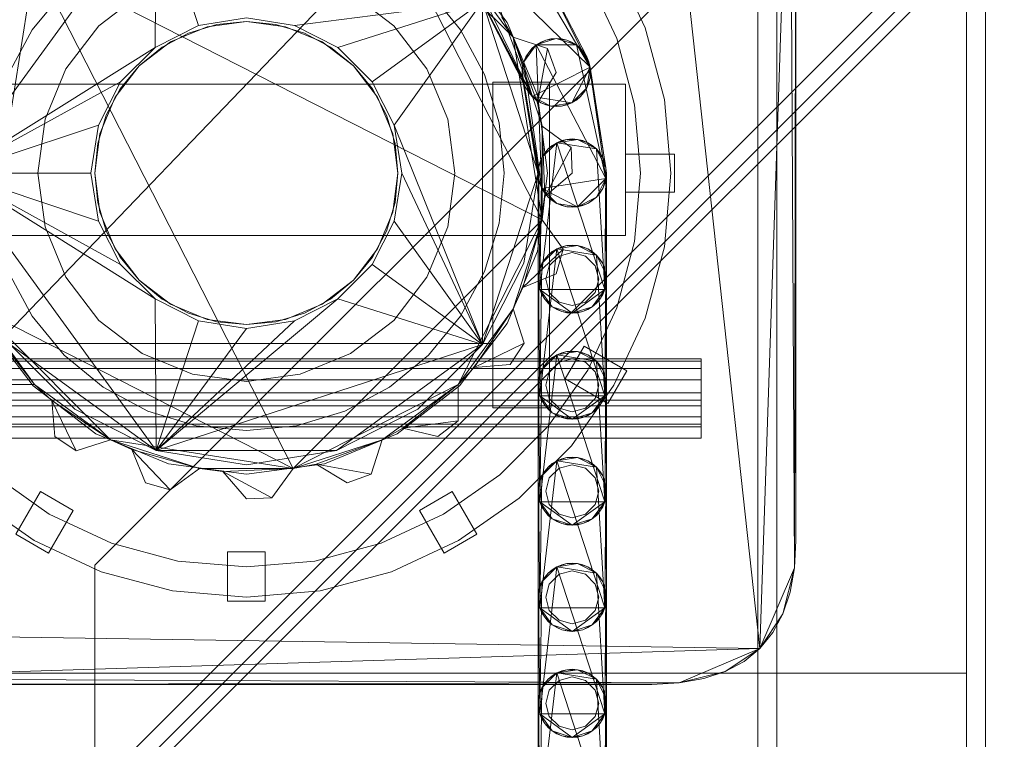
# Model space of a CAD drawing. Header units: millimetres. Extents: x -4395 to 65662, y -65530 to 6847.
# Tile 1010 of 1034: x 59951 to 60211, y 1497 to 1687. Entities that reach past the tile are written whole.
import ezdxf

# ---------------------------------------------------------------- set-up
doc = ezdxf.new("R2010")
doc.units = ezdxf.units.MM
doc.layers.add('lateral_secador', color=7, linetype='Continuous', lineweight=0)

msp = doc.modelspace()

# ---------------------------------------------------------------- linework, layer by layer
at = {"layer": 'lateral_secador'}
for p, q in [((60146.134, 2556.5), (60146.134, 20)), ((60151.134, 20), (60151.134, 2556.5)), ((60201.134, 2556.5), (60201.134, 20)), ((60206.134, 20), (60206.134, 2556.5)), ((59971.134, 1543), (60211.134, 1783)), ((59872.214, 1525.18), (60118.134, 1781.5)), ((60118.134, 1781.5), (60146.634, 1521)), ((60154.614, 1757.18), (60146.634, 1521)), ((60154.614, 1757.18), (60155.753, 1542.28)), ((60156.134, 1743.5), (60155.753, 1542.28)), ((60156.134, 1549.5), (60156.134, 1743.5)), ((60211.134, 1724), (59971.134, 1484)), ((59934.134, 1646.5), (59987.339, 1719.731)), ((60211.134, 1718), (59971.134, 1478)), ((59987.034, 1679.67), (59987.339, 1719.731)), ((59998.464, 1685.493), (59987.339, 1719.731)), ((60046.999, 1716.89), (60081.523, 1682.365)), ((60046.999, 1716.89), (60089.161, 1634.142)), ((60211.134, 1714), (59971.134, 1474)), ((60083.491, 1705.609), (60101.814, 1674.483)), ((59940.745, 1610.635), (59955.273, 1702.361)), ((59955.273, 1702.361), (60089.161, 1634.142)), ((60023.491, 1568.473), (59955.273, 1702.361)), ((60066.995, 1702.361), (60081.523, 1682.365)), ((60079.983, 1686.25), (60067.349, 1702.715)), ((60086.562, 1666.712), (60073.429, 1702.34)), ((60073.429, 1702.34), (60101.814, 1674.483)), ((60087.991, 1702.34), (60100.944, 1677.161)), ((60087.991, 1702.34), (60101.814, 1674.483)), ((60116.379, 1684.806), (60108.129, 1702.5)), ((60100.944, 1677.161), (60088.728, 1701.135)), ((60086.562, 1666.712), (60071.71, 1697.05)), ((60108.862, 1682.07), (60101.201, 1698.5)), ((59963.051, 1694.583), (59954.594, 1684.279)), ((59983.634, 1694.131), (59972.243, 1685.391)), ((60050.025, 1685.391), (60038.634, 1694.131)), ((60067.674, 1684.279), (60059.217, 1694.583)), ((60084.905, 1668.99), (60072.15, 1694.268)), ((60086.562, 1666.712), (60072.15, 1694.268)), ((60023.804, 1685.493), (60073.429, 1691.76)), ((60035.233, 1679.67), (60073.429, 1691.76)), ((60044.304, 1670.599), (60073.429, 1691.76)), ((60050.128, 1659.17), (60073.429, 1691.76)), ((60072.691, 1692.964), (60084.905, 1668.99)), ((60073.429, 1691.76), (60088.134, 1646.5)), ((60084.364, 1670.294), (60073.429, 1691.76)), ((60073.429, 1691.76), (60073.429, 1601.24)), ((59998.464, 1685.493), (60011.134, 1687.5)), ((60011.134, 1686.5), (60000.781, 1685.137)), ((60011.134, 1686.5), (60003.33, 1685.731)), ((60011.134, 1687.5), (60023.804, 1685.493)), ((60018.937, 1685.731), (60011.134, 1686.5)), ((60021.487, 1685.137), (60011.134, 1686.5)), ((60081.523, 1682.365), (60078.493, 1687.777)), ((60087.925, 1667.076), (60079.983, 1686.25)), ((59954.594, 1684.279), (59948.31, 1672.522)), ((59972.243, 1685.391), (59963.502, 1674)), ((59987.034, 1679.67), (59998.464, 1685.493)), ((60000.781, 1685.137), (59991.134, 1681.141)), ((60003.33, 1685.731), (59995.827, 1683.455)), ((60026.441, 1683.455), (60018.937, 1685.731)), ((60031.134, 1681.141), (60021.487, 1685.137)), ((60023.804, 1685.493), (60035.233, 1679.67)), ((60058.765, 1674), (60050.025, 1685.391)), ((60073.958, 1672.522), (60067.674, 1684.279)), ((60121.432, 1665.949), (60116.379, 1684.806)), ((59991.134, 1681.141), (59982.85, 1674.784)), ((59995.827, 1683.455), (59988.911, 1679.759)), ((60033.357, 1679.759), (60026.441, 1683.455)), ((60039.418, 1674.784), (60031.134, 1681.141)), ((60081.523, 1682.365), (60087.95, 1664.942)), ((60090.587, 1679.411), (60081.523, 1682.365)), ((60081.523, 1682.365), (60089.161, 1658.858)), ((60081.523, 1682.365), (60089.161, 1634.142)), ((60087.634, 1680.357), (60092.925, 1682.075)), ((60087.634, 1680.357), (60090.144, 1681.635)), ((60088.839, 1681.094), (60087.634, 1680.357)), ((60090.144, 1681.635), (60088.839, 1681.094)), ((60090.144, 1681.635), (60092.925, 1682.075)), ((60091.517, 1681.965), (60090.144, 1681.635)), ((60092.925, 1682.075), (60091.517, 1681.965)), ((60092.925, 1682.075), (60095.706, 1681.635)), ((60094.333, 1681.965), (60092.925, 1682.075)), ((60092.925, 1682.075), (60098.214, 1680.357)), ((60095.706, 1681.635), (60094.333, 1681.965)), ((60095.706, 1681.635), (60098.214, 1680.357)), ((60097.011, 1681.094), (60095.706, 1681.635)), ((60098.214, 1680.357), (60097.011, 1681.094)), ((60113.554, 1664.559), (60108.862, 1682.07)), ((59987.034, 1679.67), (59934.134, 1646.5)), ((59977.964, 1670.599), (59987.034, 1679.67)), ((59988.911, 1679.759), (59982.85, 1674.784)), ((60039.418, 1674.784), (60033.357, 1679.759)), ((60035.233, 1679.67), (60044.304, 1670.599)), ((60084.364, 1675.857), (60087.634, 1680.357)), ((60085.644, 1678.365), (60087.634, 1680.357)), ((60086.562, 1679.439), (60085.644, 1678.365)), ((60087.634, 1680.357), (60086.562, 1679.439)), ((60087.634, 1680.357), (60098.214, 1680.357)), ((60089.114, 1642.414), (60087.634, 1680.357)), ((60087.634, 1680.357), (60106.023, 1645.092)), ((60090.587, 1679.411), (60087.95, 1664.942)), ((60092.925, 1673.075), (60090.587, 1679.411)), ((60098.214, 1680.357), (60100.206, 1678.365)), ((60099.288, 1679.439), (60098.214, 1680.357)), ((60098.214, 1680.357), (60101.483, 1675.857)), ((60098.214, 1680.357), (60106.023, 1645.092)), ((60100.206, 1678.365), (60099.288, 1679.439)), ((60083.925, 1673.075), (60084.364, 1675.857)), ((60084.364, 1675.857), (60084.036, 1674.483)), ((60084.364, 1675.857), (60085.644, 1678.365)), ((60084.905, 1677.161), (60084.364, 1675.857)), ((60089.114, 1642.414), (60084.364, 1675.857)), ((60085.644, 1678.365), (60084.905, 1677.161)), ((60100.206, 1678.365), (60101.483, 1675.857)), ((60100.944, 1677.161), (60100.206, 1678.365)), ((60101.483, 1675.857), (60100.944, 1677.161)), ((60100.944, 1677.161), (60101.814, 1674.483)), ((60101.483, 1675.857), (60106.023, 1647.908)), ((60101.814, 1674.483), (60101.483, 1675.857)), ((60101.483, 1675.857), (60106.023, 1645.092)), ((59963.502, 1674), (59958.008, 1660.735)), ((59982.85, 1674.784), (59976.493, 1666.5)), ((59982.85, 1674.784), (59977.875, 1668.723)), ((60044.393, 1668.723), (60039.418, 1674.784)), ((60045.775, 1666.5), (60039.418, 1674.784)), ((60064.26, 1660.735), (60058.765, 1674)), ((60084.036, 1674.483), (60083.925, 1673.075)), ((60101.814, 1674.483), (60086.562, 1666.712)), ((60101.814, 1674.483), (60097.011, 1665.056)), ((60101.814, 1674.483), (60100.944, 1668.99)), ((60106.023, 1647.908), (60101.814, 1674.483)), ((60101.814, 1674.483), (60101.814, 1671.668)), ((60101.925, 1673.075), (60101.814, 1674.483)), ((59977.964, 1670.599), (59934.134, 1646.5)), ((59972.14, 1659.17), (59977.964, 1670.599)), ((60044.304, 1670.599), (60050.128, 1659.17)), ((60077.827, 1659.766), (60073.958, 1672.522)), ((60088.245, 1645.092), (60083.925, 1673.075)), ((60083.925, 1673.075), (60084.036, 1671.668)), ((60089.114, 1642.414), (60083.925, 1673.075)), ((60084.036, 1671.668), (60088.245, 1645.092)), ((60087.95, 1664.942), (60092.925, 1673.075)), ((60101.814, 1671.668), (60100.944, 1668.99)), ((60101.483, 1670.294), (60101.814, 1671.668)), ((60101.814, 1671.668), (60101.925, 1673.075)), ((40811.134, 1670), (60111.134, 1670)), ((59977.875, 1668.723), (59974.179, 1661.807)), ((60048.089, 1661.807), (60044.393, 1668.723)), ((60076.134, 1670.5), (60091.134, 1670.5)), ((60076.134, 1670.5), (60076.134, 1584.5)), ((60088.134, 1646.5), (60084.364, 1670.294)), ((60086.562, 1666.712), (60084.905, 1668.99)), ((60084.905, 1668.99), (60085.644, 1667.785)), ((60091.134, 1584.5), (60091.134, 1670.5)), ((60100.944, 1668.99), (60097.011, 1665.056)), ((60100.944, 1668.99), (60099.288, 1666.712)), ((60100.206, 1667.785), (60100.944, 1668.99)), ((60100.944, 1668.99), (60101.483, 1670.294)), ((60111.134, 1630), (60111.134, 1670)), ((59976.493, 1666.5), (59972.497, 1656.853)), ((60049.771, 1656.853), (60045.775, 1666.5)), ((60085.644, 1667.785), (60086.562, 1666.712)), ((60088.839, 1665.056), (60086.562, 1666.712)), ((60086.562, 1666.712), (60087.634, 1665.794)), ((60091.517, 1664.186), (60086.562, 1666.712)), ((60097.011, 1665.056), (60086.562, 1666.712)), ((60087.634, 1665.794), (60088.839, 1665.056)), ((60090.634, 1646.5), (60087.925, 1667.076)), ((60099.288, 1666.712), (60097.011, 1665.056)), ((60097.011, 1665.056), (60098.214, 1665.794)), ((60098.214, 1665.794), (60099.288, 1666.712)), ((60099.288, 1666.712), (60100.206, 1667.785)), ((60123.134, 1646.5), (60121.432, 1665.949)), ((60089.161, 1658.858), (60087.95, 1664.942)), ((60091.517, 1664.186), (60088.839, 1665.056)), ((60088.839, 1665.056), (60090.144, 1664.516)), ((60090.144, 1664.516), (60091.517, 1664.186)), ((60097.011, 1665.056), (60091.517, 1664.186)), ((60094.333, 1664.186), (60091.517, 1664.186)), ((60091.517, 1664.186), (60092.925, 1664.075)), ((60092.925, 1664.075), (60094.333, 1664.186)), ((60097.011, 1665.056), (60094.333, 1664.186)), ((60094.333, 1664.186), (60095.706, 1664.516)), ((60095.706, 1664.516), (60097.011, 1665.056)), ((60115.134, 1646.5), (60113.554, 1664.559)), ((59958.008, 1660.735), (59956.134, 1646.5)), ((59974.179, 1661.807), (59971.902, 1654.304)), ((60050.365, 1654.304), (60048.089, 1661.807)), ((60066.134, 1646.5), (60064.26, 1660.735)), ((59972.14, 1659.17), (59934.134, 1646.5)), ((59970.134, 1646.5), (59972.14, 1659.17)), ((60050.128, 1659.17), (60073.429, 1601.24)), ((60050.128, 1659.17), (60052.134, 1646.5)), ((60079.134, 1646.5), (60077.827, 1659.766)), ((60089.161, 1658.858), (60089.89, 1640.302)), ((60096.868, 1653.247), (60089.161, 1658.858)), ((60089.161, 1658.858), (60089.161, 1634.142)), ((59972.497, 1656.853), (59971.134, 1646.5)), ((60051.134, 1646.5), (60049.771, 1656.853)), ((60093.048, 1654.519), (60095.726, 1655.389)), ((60093.048, 1654.519), (60098.542, 1655.389)), ((60094.353, 1655.059), (60093.048, 1654.519)), ((60095.726, 1655.389), (60094.353, 1655.059)), ((60097.134, 1655.5), (60095.726, 1655.389)), ((60095.726, 1655.389), (60098.542, 1655.389)), ((60098.542, 1655.389), (60097.134, 1655.5)), ((60098.542, 1655.389), (60101.22, 1654.519)), ((60099.915, 1655.059), (60098.542, 1655.389)), ((60098.542, 1655.389), (60103.497, 1652.864)), ((60101.22, 1654.519), (60099.915, 1655.059)), ((59971.902, 1654.304), (59971.134, 1646.5)), ((60051.134, 1646.5), (60050.365, 1654.304)), ((60088.575, 1615.719), (60093.048, 1654.519)), ((60089.114, 1650.586), (60093.048, 1654.519)), ((60089.114, 1650.586), (60090.771, 1652.864)), ((60090.771, 1652.864), (60089.853, 1651.79)), ((60096.868, 1653.247), (60089.89, 1640.302)), ((60090.771, 1652.864), (60093.048, 1654.519)), ((60091.843, 1653.781), (60090.771, 1652.864)), ((60093.048, 1654.519), (60091.843, 1653.781)), ((60093.048, 1654.519), (60103.497, 1652.864)), ((60093.048, 1654.519), (60105.692, 1615.719)), ((60097.134, 1646.5), (60096.868, 1653.247)), ((60101.22, 1654.519), (60103.497, 1652.864)), ((60102.425, 1653.781), (60101.22, 1654.519)), ((60103.497, 1652.864), (60102.425, 1653.781)), ((60103.497, 1652.864), (60105.153, 1650.586)), ((60104.415, 1651.79), (60103.497, 1652.864)), ((60103.497, 1652.864), (60106.023, 1647.908)), ((60103.497, 1652.864), (60105.692, 1615.719)), ((60088.245, 1647.908), (60089.114, 1650.586)), ((60089.114, 1650.586), (60088.575, 1649.281)), ((60088.575, 1615.719), (60089.114, 1650.586)), ((60089.853, 1651.79), (60089.114, 1650.586)), ((60105.153, 1650.586), (60104.415, 1651.79)), ((60105.153, 1650.586), (60106.023, 1647.908)), ((60105.692, 1649.281), (60105.153, 1650.586)), ((60111.134, 1651.5), (60124.134, 1651.5)), ((60111.134, 1651.5), (60111.134, 1641.5)), ((60124.134, 1641.5), (60124.134, 1651.5)), ((60088.134, 1618.5), (60088.245, 1647.908)), ((60088.245, 1647.908), (60088.134, 1646.5)), ((60088.575, 1649.281), (60088.245, 1647.908)), ((60088.575, 1615.719), (60088.245, 1647.908)), ((60106.023, 1647.908), (60105.692, 1649.281)), ((60106.023, 1647.908), (60105.692, 1615.719)), ((60106.023, 1647.908), (60106.134, 1618.5)), ((60106.134, 1646.5), (60106.023, 1647.908)), ((60106.023, 1647.908), (60106.023, 1645.092)), ((59934.134, 1646.5), (59970.134, 1646.5)), ((59934.134, 1646.5), (59972.14, 1633.83)), ((59934.134, 1646.5), (59977.964, 1622.401)), ((59987.339, 1573.269), (59934.134, 1646.5)), ((59934.134, 1646.5), (59987.034, 1613.33)), ((59956.134, 1646.5), (59958.008, 1632.265)), ((59972.14, 1633.83), (59970.134, 1646.5)), ((59971.134, 1646.5), (59971.902, 1638.696)), ((59971.134, 1646.5), (59972.497, 1636.147)), ((60049.771, 1636.147), (60051.134, 1646.5)), ((60052.134, 1646.5), (60050.128, 1633.83)), ((60050.365, 1638.696), (60051.134, 1646.5)), ((60073.429, 1601.24), (60052.134, 1646.5)), ((60064.26, 1632.265), (60066.134, 1646.5)), ((60088.134, 1646.5), (60073.429, 1601.24)), ((60077.827, 1633.234), (60079.134, 1646.5)), ((60084.364, 1622.706), (60088.134, 1646.5)), ((60087.925, 1625.924), (60090.634, 1646.5)), ((60088.134, 1646.5), (60088.134, 1618.5)), ((60089.114, 1642.414), (60088.245, 1645.092)), ((60088.245, 1645.092), (60088.575, 1643.719)), ((60106.023, 1645.092), (60089.114, 1642.414)), ((60089.89, 1640.302), (60097.134, 1646.5)), ((60106.023, 1645.092), (60098.542, 1637.611)), ((60106.023, 1645.092), (60103.497, 1640.136)), ((60106.023, 1645.092), (60105.153, 1642.414)), ((60105.692, 1643.719), (60106.023, 1645.092)), ((60106.023, 1645.092), (60106.134, 1646.5)), ((60106.134, 1618.5), (60106.134, 1646.5)), ((60113.554, 1628.441), (60115.134, 1646.5)), ((60121.432, 1627.051), (60123.134, 1646.5)), ((60088.575, 1643.719), (60089.114, 1642.414)), ((60090.771, 1640.136), (60089.114, 1642.414)), ((60089.114, 1642.414), (60089.853, 1641.21)), ((60093.048, 1638.481), (60089.114, 1642.414)), ((60098.542, 1637.611), (60089.114, 1642.414)), ((60105.153, 1642.414), (60103.497, 1640.136)), ((60104.415, 1641.21), (60105.153, 1642.414)), ((60105.153, 1642.414), (60105.692, 1643.719)), ((60089.161, 1634.142), (60089.89, 1640.302)), ((60089.853, 1641.21), (60090.771, 1640.136)), ((60093.048, 1638.481), (60090.771, 1640.136)), ((60090.771, 1640.136), (60091.843, 1639.219)), ((60103.497, 1640.136), (60098.542, 1637.611)), ((60103.497, 1640.136), (60101.22, 1638.481)), ((60102.425, 1639.219), (60103.497, 1640.136)), ((60103.497, 1640.136), (60104.415, 1641.21)), ((60111.134, 1641.5), (60124.134, 1641.5)), ((59971.902, 1638.696), (59974.179, 1631.193)), ((60048.089, 1631.193), (60050.365, 1638.696)), ((60091.843, 1639.219), (60093.048, 1638.481)), ((60095.726, 1637.611), (60093.048, 1638.481)), ((60093.048, 1638.481), (60094.353, 1637.941)), ((60098.542, 1637.611), (60093.048, 1638.481)), ((60094.353, 1637.941), (60095.726, 1637.611)), ((60098.542, 1637.611), (60095.726, 1637.611)), ((60095.726, 1637.611), (60097.134, 1637.5)), ((60097.134, 1637.5), (60098.542, 1637.611)), ((60101.22, 1638.481), (60098.542, 1637.611)), ((60098.542, 1637.611), (60099.915, 1637.941)), ((60099.915, 1637.941), (60101.22, 1638.481)), ((60101.22, 1638.481), (60102.425, 1639.219)), ((59972.497, 1636.147), (59976.493, 1626.5)), ((60045.775, 1626.5), (60049.771, 1636.147)), ((59958.008, 1632.265), (59963.502, 1619)), ((59977.964, 1622.401), (59972.14, 1633.83)), ((60089.161, 1634.142), (60023.491, 1568.473)), ((60050.128, 1633.83), (60044.304, 1622.401)), ((60073.429, 1601.24), (60050.128, 1633.83)), ((60058.765, 1619), (60064.26, 1632.265)), ((60089.161, 1634.142), (60066.995, 1590.639)), ((60073.958, 1620.478), (60077.827, 1633.234)), ((60089.161, 1634.142), (60081.523, 1610.635)), ((60089.161, 1634.142), (60084.12, 1616.268)), ((60094.757, 1626.424), (60089.161, 1634.142)), ((40811.134, 1630), (60111.134, 1630)), ((59974.179, 1631.193), (59977.875, 1624.277)), ((60044.393, 1624.277), (60048.089, 1631.193)), ((59976.493, 1626.5), (59982.85, 1618.216)), ((60039.418, 1618.216), (60045.775, 1626.5)), ((60094.757, 1626.424), (60084.12, 1616.268)), ((60088.575, 1587.719), (60093.048, 1626.519)), ((60089.114, 1622.586), (60093.048, 1626.519)), ((60090.771, 1624.864), (60093.048, 1626.519)), ((60093.048, 1626.519), (60091.843, 1625.781)), ((60092.925, 1619.925), (60094.757, 1626.424)), ((60093.048, 1626.519), (60095.726, 1627.389)), ((60093.048, 1626.519), (60098.542, 1627.389)), ((60094.353, 1627.059), (60093.048, 1626.519)), ((60093.048, 1626.519), (60103.497, 1624.864)), ((60093.048, 1626.519), (60105.692, 1587.719)), ((60095.726, 1627.389), (60094.353, 1627.059)), ((60097.134, 1627.5), (60095.726, 1627.389)), ((60095.726, 1627.389), (60098.542, 1627.389)), ((60098.542, 1627.389), (60097.134, 1627.5)), ((60098.542, 1627.389), (60101.22, 1626.519)), ((60099.915, 1627.059), (60098.542, 1627.389)), ((60098.542, 1627.389), (60103.497, 1624.864)), ((60101.22, 1626.519), (60099.915, 1627.059)), ((60101.22, 1626.519), (60103.497, 1624.864)), ((60102.425, 1625.781), (60101.22, 1626.519)), ((60108.862, 1610.93), (60113.554, 1628.441)), ((60116.379, 1608.194), (60121.432, 1627.051)), ((59977.875, 1624.277), (59982.85, 1618.216)), ((60039.418, 1618.216), (60044.393, 1624.277)), ((60079.983, 1606.75), (60087.925, 1625.924)), ((60089.114, 1622.586), (60090.771, 1624.864)), ((60090.771, 1624.864), (60089.853, 1623.79)), ((60091.843, 1625.781), (60090.771, 1624.864)), ((60093.634, 1624.562), (60091.072, 1622)), ((60097.134, 1625.5), (60093.634, 1624.562)), ((60100.634, 1624.562), (60097.134, 1625.5)), ((60103.196, 1622), (60100.634, 1624.562)), ((60103.497, 1624.864), (60102.425, 1625.781)), ((60103.497, 1624.864), (60105.153, 1622.586)), ((60104.415, 1623.79), (60103.497, 1624.864)), ((60103.497, 1624.864), (60106.023, 1619.908)), ((60103.497, 1624.864), (60105.692, 1587.719)), ((59987.034, 1613.33), (59977.964, 1622.401)), ((60044.304, 1622.401), (60035.233, 1613.33)), ((60073.429, 1601.24), (60044.304, 1622.401)), ((60073.429, 1601.24), (60084.364, 1622.706)), ((60088.245, 1619.908), (60089.114, 1622.586)), ((60088.575, 1621.281), (60088.245, 1619.908)), ((60089.114, 1622.586), (60088.575, 1621.281)), ((60088.575, 1587.719), (60089.114, 1622.586)), ((60089.853, 1623.79), (60089.114, 1622.586)), ((60091.072, 1622), (60090.134, 1618.5)), ((60104.134, 1618.5), (60103.196, 1622)), ((60105.153, 1622.586), (60104.415, 1623.79)), ((60105.153, 1622.586), (60106.023, 1619.908)), ((60105.692, 1621.281), (60105.153, 1622.586)), ((60106.023, 1619.908), (60105.692, 1621.281)), ((59948.31, 1620.478), (59954.594, 1608.721)), ((59963.502, 1619), (59972.243, 1607.609)), ((60050.025, 1607.609), (60058.765, 1619)), ((60067.674, 1608.721), (60073.958, 1620.478)), ((60084.12, 1616.268), (60092.925, 1619.925)), ((60088.134, 1590.5), (60088.245, 1619.908)), ((60088.245, 1619.908), (60088.134, 1618.5)), ((60088.575, 1587.719), (60088.245, 1619.908)), ((60106.023, 1619.908), (60105.692, 1587.719)), ((60106.023, 1619.908), (60106.134, 1590.5)), ((60106.134, 1618.5), (60106.023, 1619.908)), ((59982.85, 1618.216), (59988.911, 1613.241)), ((59982.85, 1618.216), (59991.134, 1611.859)), ((60031.134, 1611.859), (60039.418, 1618.216)), ((60033.357, 1613.241), (60039.418, 1618.216)), ((60081.523, 1610.635), (60084.12, 1616.268)), ((60088.134, 1618.5), (60088.134, 1590.5)), ((60088.575, 1615.719), (60088.134, 1618.5)), ((60088.134, 1618.5), (60088.245, 1617.092)), ((60088.245, 1617.092), (60088.575, 1615.719)), ((60090.134, 1618.5), (60091.072, 1615)), ((60103.196, 1615), (60104.134, 1618.5)), ((60106.134, 1618.5), (60105.692, 1615.719)), ((60105.692, 1615.719), (60106.023, 1617.092)), ((60106.023, 1617.092), (60106.134, 1618.5)), ((60106.134, 1590.5), (60106.134, 1618.5)), ((60089.853, 1613.21), (60088.575, 1615.719)), ((60088.575, 1615.719), (60089.114, 1614.414)), ((60091.843, 1611.219), (60088.575, 1615.719)), ((60097.134, 1609.5), (60088.575, 1615.719)), ((60105.692, 1615.719), (60088.575, 1615.719)), ((60089.114, 1614.414), (60089.853, 1613.21)), ((60091.072, 1615), (60093.634, 1612.438)), ((60105.692, 1615.719), (60097.134, 1609.5)), ((60100.634, 1612.438), (60103.196, 1615)), ((60105.692, 1615.719), (60102.425, 1611.219)), ((60105.692, 1615.719), (60104.415, 1613.21)), ((60104.415, 1613.21), (60105.153, 1614.414)), ((60105.153, 1614.414), (60105.692, 1615.719)), ((59987.339, 1573.269), (59987.034, 1613.33)), ((59998.464, 1607.507), (59987.034, 1613.33)), ((59987.339, 1573.269), (60035.233, 1613.33)), ((59988.911, 1613.241), (59995.827, 1609.545)), ((59991.134, 1611.859), (60000.781, 1607.863)), ((60021.487, 1607.863), (60031.134, 1611.859)), ((60035.233, 1613.33), (60023.804, 1607.507)), ((60026.441, 1609.545), (60033.357, 1613.241)), ((60073.429, 1601.24), (60035.233, 1613.33)), ((60091.843, 1611.219), (60089.853, 1613.21)), ((60089.853, 1613.21), (60090.771, 1612.136)), ((60090.771, 1612.136), (60091.843, 1611.219)), ((60094.353, 1609.941), (60091.843, 1611.219)), ((60091.843, 1611.219), (60093.048, 1610.481)), ((60097.134, 1609.5), (60091.843, 1611.219)), ((60093.634, 1612.438), (60097.134, 1611.5)), ((60097.134, 1611.5), (60100.634, 1612.438)), ((60102.425, 1611.219), (60097.134, 1609.5)), ((60102.425, 1611.219), (60099.915, 1609.941)), ((60101.201, 1594.5), (60108.862, 1610.93)), ((60101.22, 1610.481), (60102.425, 1611.219)), ((60104.415, 1613.21), (60102.425, 1611.219)), ((60102.425, 1611.219), (60103.497, 1612.136)), ((60103.497, 1612.136), (60104.415, 1613.21)), ((59955.273, 1590.639), (59940.745, 1610.635)), ((59975.269, 1576.11), (59940.745, 1610.635)), ((60023.491, 1568.473), (59940.745, 1610.635)), ((59954.594, 1608.721), (59963.051, 1598.417)), ((59995.827, 1609.545), (60003.33, 1607.269)), ((60018.937, 1607.269), (60026.441, 1609.545)), ((60059.217, 1598.417), (60067.674, 1608.721)), ((60081.523, 1610.635), (60066.995, 1590.639)), ((60081.523, 1610.635), (60071.206, 1595.194)), ((60084.46, 1601.565), (60081.523, 1610.635)), ((60093.048, 1610.481), (60094.353, 1609.941)), ((60097.134, 1609.5), (60094.353, 1609.941)), ((60094.353, 1609.941), (60095.726, 1609.611)), ((60095.726, 1609.611), (60097.134, 1609.5)), ((60099.915, 1609.941), (60097.134, 1609.5)), ((60097.134, 1609.5), (60098.542, 1609.611)), ((60098.542, 1609.611), (60099.915, 1609.941)), ((60099.915, 1609.941), (60101.22, 1610.481)), ((59942.285, 1606.75), (59954.919, 1590.285)), ((59972.243, 1607.609), (59983.634, 1598.869)), ((59987.339, 1573.269), (59998.464, 1607.507)), ((59987.339, 1573.269), (60023.804, 1607.507)), ((60011.134, 1605.5), (59998.464, 1607.507)), ((60000.781, 1607.863), (60011.134, 1606.5)), ((60003.33, 1607.269), (60011.134, 1606.5)), ((60011.134, 1606.5), (60021.487, 1607.863)), ((60023.804, 1607.507), (60011.134, 1605.5)), ((60011.134, 1606.5), (60018.937, 1607.269)), ((60038.634, 1598.869), (60050.025, 1607.609)), ((60067.349, 1590.285), (60079.983, 1606.75)), ((60108.129, 1590.5), (60116.379, 1608.194)), ((59955.273, 1590.639), (59943.775, 1605.223)), ((59987.339, 1573.269), (60011.134, 1605.5)), ((59946.134, 1601.5), (60076.134, 1601.5)), ((59987.339, 1573.269), (59948.839, 1601.24)), ((59948.839, 1601.24), (59965.874, 1584.206)), ((60073.429, 1601.24), (59987.339, 1573.269)), ((60073.429, 1601.24), (60034.929, 1573.269)), ((60056.394, 1584.206), (60073.429, 1601.24)), ((60084.46, 1601.565), (60071.206, 1595.194)), ((60076.134, 1586.5), (60076.134, 1601.5)), ((60080.71, 1595.95), (60084.46, 1601.565)), ((60100.236, 1600.83), (60095.236, 1592.17)), ((60100.236, 1600.83), (60111.495, 1594.33)), ((59963.051, 1598.417), (59973.355, 1589.96)), ((59983.634, 1598.869), (59996.899, 1593.374)), ((60025.369, 1593.374), (60038.634, 1598.869)), ((60048.913, 1589.96), (60059.217, 1598.417)), ((60088.575, 1559.719), (60093.048, 1598.519)), ((60089.114, 1594.586), (60093.048, 1598.519)), ((60090.771, 1596.864), (60093.048, 1598.519)), ((60093.048, 1598.519), (60091.843, 1597.781)), ((60093.048, 1598.519), (60095.726, 1599.389)), ((60093.048, 1598.519), (60098.542, 1599.389)), ((60094.353, 1599.059), (60093.048, 1598.519)), ((60093.048, 1598.519), (60103.497, 1596.864)), ((60093.048, 1598.519), (60105.692, 1559.719)), ((60095.726, 1599.389), (60094.353, 1599.059)), ((60097.134, 1599.5), (60095.726, 1599.389)), ((60095.726, 1599.389), (60098.542, 1599.389)), ((60098.542, 1599.389), (60097.134, 1599.5)), ((60098.542, 1599.389), (60101.22, 1598.519)), ((60099.915, 1599.059), (60098.542, 1599.389)), ((60098.542, 1599.389), (60103.497, 1596.864)), ((60101.22, 1598.519), (60099.915, 1599.059)), ((60101.22, 1598.519), (60103.497, 1596.864)), ((60102.425, 1597.781), (60101.22, 1598.519)), ((59881.134, 1597.5), (60131.134, 1597.5)), ((59881.134, 1596.815), (60131.134, 1596.815)), ((60071.206, 1595.194), (60080.71, 1595.95)), ((60089.114, 1594.586), (60090.771, 1596.864)), ((60089.853, 1595.79), (60089.114, 1594.586)), ((60090.771, 1596.864), (60089.853, 1595.79)), ((60091.843, 1597.781), (60090.771, 1596.864)), ((60093.634, 1596.562), (60091.072, 1594)), ((60097.134, 1597.5), (60093.634, 1596.562)), ((60100.634, 1596.562), (60097.134, 1597.5)), ((60103.196, 1594), (60100.634, 1596.562)), ((60103.497, 1596.864), (60102.425, 1597.781)), ((60103.497, 1596.864), (60105.153, 1594.586)), ((60104.415, 1595.79), (60103.497, 1596.864)), ((60103.497, 1596.864), (60106.023, 1591.908)), ((60103.497, 1596.864), (60105.692, 1559.719)), ((60105.153, 1594.586), (60104.415, 1595.79)), ((60131.134, 1596.815), (60131.134, 1597.5)), ((60131.134, 1594.864), (60131.134, 1596.815)), ((59881.134, 1594.864), (60131.134, 1594.864)), ((59996.899, 1593.374), (60011.134, 1591.5)), ((60011.134, 1591.5), (60025.369, 1593.374)), ((60066.995, 1590.639), (60071.206, 1595.194)), ((60088.245, 1591.908), (60089.114, 1594.586)), ((60088.575, 1593.281), (60088.245, 1591.908)), ((60089.114, 1594.586), (60088.575, 1593.281)), ((60088.575, 1559.719), (60089.114, 1594.586)), ((60091.072, 1594), (60090.134, 1590.5)), ((60090.802, 1579.65), (60101.201, 1594.5)), ((60104.134, 1590.5), (60103.196, 1594)), ((60105.153, 1594.586), (60106.023, 1591.908)), ((60105.692, 1593.281), (60105.153, 1594.586)), ((60106.023, 1591.908), (60105.692, 1593.281)), ((60106.495, 1585.67), (60111.495, 1594.33)), ((60131.134, 1591.944), (60131.134, 1594.864)), ((59881.134, 1591.944), (60131.134, 1591.944)), ((59945.739, 1590.647), (59955.273, 1590.639)), ((59954.919, 1590.285), (59971.384, 1577.651)), ((59975.269, 1576.11), (59955.273, 1590.639)), ((59955.273, 1590.639), (59959.827, 1586.428)), ((60066.995, 1590.639), (60023.491, 1568.473)), ((60066.995, 1590.639), (60046.999, 1576.11)), ((60050.884, 1577.651), (60067.349, 1590.285)), ((60066.995, 1590.639), (60052.411, 1579.141)), ((60066.985, 1581.105), (60066.995, 1590.639)), ((60088.134, 1562.5), (60088.245, 1591.908)), ((60088.245, 1591.908), (60088.134, 1590.5)), ((60088.134, 1590.5), (60088.134, 1562.5)), ((60088.575, 1587.719), (60088.134, 1590.5)), ((60088.134, 1590.5), (60088.245, 1589.092)), ((60088.575, 1559.719), (60088.245, 1591.908)), ((60090.134, 1590.5), (60091.072, 1587)), ((60095.236, 1592.17), (60106.495, 1585.67)), ((60096.931, 1574.508), (60108.129, 1590.5)), ((60103.196, 1587), (60104.134, 1590.5)), ((60106.023, 1591.908), (60105.692, 1559.719)), ((60106.134, 1590.5), (60105.692, 1587.719)), ((60106.023, 1591.908), (60106.134, 1562.5)), ((60106.134, 1590.5), (60106.023, 1591.908)), ((60106.023, 1589.092), (60106.134, 1590.5)), ((60106.134, 1562.5), (60106.134, 1590.5)), ((60131.134, 1588.5), (60131.134, 1591.944)), ((60131.134, 1588.5), (59881.134, 1588.5)), ((59973.355, 1589.96), (59985.111, 1583.676)), ((60037.156, 1583.676), (60048.913, 1589.96)), ((60088.245, 1589.092), (60088.575, 1587.719)), ((60089.853, 1585.21), (60088.575, 1587.719)), ((60088.575, 1587.719), (60089.114, 1586.414)), ((60091.843, 1583.219), (60088.575, 1587.719)), ((60097.134, 1581.5), (60088.575, 1587.719)), ((60105.692, 1587.719), (60088.575, 1587.719)), ((60105.692, 1587.719), (60097.134, 1581.5)), ((60105.692, 1587.719), (60102.425, 1583.219)), ((60105.692, 1587.719), (60104.415, 1585.21)), ((60105.153, 1586.414), (60105.692, 1587.719)), ((60105.692, 1587.719), (60106.023, 1589.092)), ((60131.134, 1588.5), (60131.134, 1585.056)), ((59881.134, 1585.056), (60131.134, 1585.056)), ((59901.134, 1586.5), (60131.134, 1586.5)), ((59946.134, 1586.5), (60076.134, 1586.5)), ((59966.198, 1573.173), (59959.827, 1586.428)), ((59959.827, 1586.428), (59960.585, 1576.925)), ((59975.269, 1576.11), (59959.827, 1586.428)), ((60089.114, 1586.414), (60089.853, 1585.21)), ((60091.843, 1583.219), (60089.853, 1585.21)), ((60089.853, 1585.21), (60090.771, 1584.136)), ((60091.072, 1587), (60093.634, 1584.438)), ((60100.634, 1584.438), (60103.196, 1587)), ((60104.415, 1585.21), (60102.425, 1583.219)), ((60103.497, 1584.136), (60104.415, 1585.21)), ((60104.415, 1585.21), (60105.153, 1586.414)), ((60131.134, 1576.5), (60131.134, 1586.5)), ((60131.134, 1585.056), (60131.134, 1582.136)), ((59965.874, 1584.206), (59987.339, 1573.269)), ((59985.111, 1583.676), (59997.868, 1579.807)), ((60024.4, 1579.807), (60037.156, 1583.676)), ((60034.929, 1573.269), (60056.394, 1584.206)), ((60076.134, 1584.5), (60091.134, 1584.5)), ((60090.771, 1584.136), (60091.843, 1583.219)), ((60094.353, 1581.941), (60091.843, 1583.219)), ((60091.843, 1583.219), (60093.048, 1582.481)), ((60097.134, 1581.5), (60091.843, 1583.219)), ((60093.048, 1582.481), (60094.353, 1581.941)), ((60093.634, 1584.438), (60097.134, 1583.5)), ((60097.134, 1583.5), (60100.634, 1584.438)), ((60102.425, 1583.219), (60097.134, 1581.5)), ((60102.425, 1583.219), (60099.915, 1581.941)), ((60099.915, 1581.941), (60101.22, 1582.481)), ((60101.22, 1582.481), (60102.425, 1583.219)), ((60102.425, 1583.219), (60103.497, 1584.136)), ((59881.134, 1582.136), (60131.134, 1582.136)), ((59881.134, 1580.185), (60131.134, 1580.185)), ((59997.868, 1579.807), (60011.134, 1578.5)), ((60011.134, 1578.5), (60024.4, 1579.807)), ((60066.985, 1581.105), (60052.411, 1579.141)), ((60061.683, 1576.925), (60066.985, 1581.105)), ((60077.984, 1566.831), (60090.802, 1579.65)), ((60097.134, 1581.5), (60094.353, 1581.941)), ((60094.353, 1581.941), (60095.726, 1581.611)), ((60095.726, 1581.611), (60097.134, 1581.5)), ((60099.915, 1581.941), (60097.134, 1581.5)), ((60097.134, 1581.5), (60098.542, 1581.611)), ((60098.542, 1581.611), (60099.915, 1581.941)), ((60131.134, 1582.136), (60131.134, 1580.185)), ((60131.134, 1580.185), (60131.134, 1579.5)), ((59881.134, 1579.5), (60131.134, 1579.5)), ((59971.384, 1577.651), (59990.558, 1569.709)), ((60031.71, 1569.709), (60050.884, 1577.651)), ((60046.999, 1576.11), (60052.411, 1579.141)), ((60052.411, 1579.141), (60061.683, 1576.925)), ((59901.134, 1576.5), (60131.134, 1576.5)), ((59960.585, 1576.925), (59966.198, 1573.173)), ((59966.198, 1573.173), (59975.269, 1576.11)), ((59998.776, 1568.473), (59975.269, 1576.11)), ((59975.269, 1576.11), (59980.901, 1573.514)), ((60023.491, 1568.473), (59975.269, 1576.11)), ((60046.999, 1576.11), (60023.491, 1568.473)), ((60046.999, 1576.11), (60029.575, 1569.683)), ((60044.044, 1567.046), (60046.999, 1576.11)), ((60083.126, 1560.703), (60096.931, 1574.508)), ((59991.058, 1562.876), (59980.901, 1573.514)), ((59980.901, 1573.514), (59984.558, 1564.709)), ((59998.776, 1568.473), (59980.901, 1573.514)), ((60034.929, 1573.269), (59987.339, 1573.269)), ((59987.339, 1573.269), (60011.134, 1569.5)), ((60011.134, 1569.5), (60034.929, 1573.269)), ((59990.558, 1569.709), (60011.134, 1567)), ((60011.134, 1567), (60031.71, 1569.709)), ((60023.491, 1568.473), (60029.575, 1569.683)), ((60044.044, 1567.046), (60029.575, 1569.683)), ((60029.575, 1569.683), (60037.71, 1564.709)), ((60088.575, 1531.719), (60093.048, 1570.519)), ((60089.114, 1566.586), (60093.048, 1570.519)), ((60090.771, 1568.864), (60093.048, 1570.519)), ((60091.843, 1569.781), (60090.771, 1568.864)), ((60093.048, 1570.519), (60091.843, 1569.781)), ((60093.048, 1570.519), (60095.726, 1571.389)), ((60093.048, 1570.519), (60098.542, 1571.389)), ((60094.353, 1571.059), (60093.048, 1570.519)), ((60093.048, 1570.519), (60103.497, 1568.864)), ((60093.048, 1570.519), (60105.692, 1531.719)), ((60097.134, 1569.5), (60093.634, 1568.562)), ((60095.726, 1571.389), (60094.353, 1571.059)), ((60097.134, 1571.5), (60095.726, 1571.389)), ((60095.726, 1571.389), (60098.542, 1571.389)), ((60098.542, 1571.389), (60097.134, 1571.5)), ((60100.634, 1568.562), (60097.134, 1569.5)), ((60098.542, 1571.389), (60101.22, 1570.519)), ((60099.915, 1571.059), (60098.542, 1571.389)), ((60098.542, 1571.389), (60103.497, 1568.864)), ((60101.22, 1570.519), (60099.915, 1571.059)), ((60101.22, 1570.519), (60103.497, 1568.864)), ((60102.425, 1569.781), (60101.22, 1570.519)), ((60103.497, 1568.864), (60102.425, 1569.781)), ((59944.284, 1566.831), (59959.134, 1556.433)), ((59991.058, 1562.876), (59998.776, 1568.473)), ((60023.491, 1568.473), (59998.776, 1568.473)), ((59998.776, 1568.473), (60004.935, 1567.744)), ((60023.491, 1568.473), (60004.935, 1567.744)), ((60017.882, 1560.765), (60004.935, 1567.744)), ((60004.935, 1567.744), (60011.134, 1560.5)), ((60017.882, 1560.765), (60023.491, 1568.473)), ((60037.71, 1564.709), (60044.044, 1567.046)), ((60063.134, 1556.433), (60077.984, 1566.831)), ((60089.114, 1566.586), (60090.771, 1568.864)), ((60089.853, 1567.79), (60089.114, 1566.586)), ((60090.771, 1568.864), (60089.853, 1567.79)), ((60093.634, 1568.562), (60091.072, 1566)), ((60103.196, 1566), (60100.634, 1568.562)), ((60103.497, 1568.864), (60105.153, 1566.586)), ((60104.415, 1567.79), (60103.497, 1568.864)), ((60103.497, 1568.864), (60106.023, 1563.908)), ((60103.497, 1568.864), (60105.692, 1531.719)), ((60105.153, 1566.586), (60104.415, 1567.79)), ((59984.558, 1564.709), (59991.058, 1562.876)), ((60088.245, 1563.908), (60089.114, 1566.586)), ((60088.575, 1565.281), (60088.245, 1563.908)), ((60089.114, 1566.586), (60088.575, 1565.281)), ((60088.575, 1531.719), (60089.114, 1566.586)), ((60091.072, 1566), (60090.134, 1562.5)), ((60104.134, 1562.5), (60103.196, 1566)), ((60105.153, 1566.586), (60106.023, 1563.908)), ((60105.692, 1565.281), (60105.153, 1566.586)), ((60106.023, 1563.908), (60105.692, 1565.281)), ((59956.804, 1562.397), (59950.304, 1551.139)), ((59965.464, 1557.397), (59956.804, 1562.397)), ((60065.464, 1562.397), (60056.804, 1557.397)), ((60065.464, 1562.397), (60071.964, 1551.139)), ((60088.134, 1534.5), (60088.245, 1563.908)), ((60088.245, 1563.908), (60088.134, 1562.5)), ((60088.134, 1562.5), (60088.134, 1534.5)), ((60088.575, 1559.719), (60088.134, 1562.5)), ((60088.134, 1562.5), (60088.245, 1561.092)), ((60088.575, 1531.719), (60088.245, 1563.908)), ((60090.134, 1562.5), (60091.072, 1559)), ((60103.196, 1559), (60104.134, 1562.5)), ((60106.023, 1563.908), (60105.692, 1531.719)), ((60106.134, 1562.5), (60105.692, 1559.719)), ((60106.023, 1563.908), (60106.134, 1534.5)), ((60106.134, 1562.5), (60106.023, 1563.908)), ((60106.023, 1561.092), (60106.134, 1562.5)), ((60106.134, 1534.5), (60106.134, 1562.5)), ((59939.142, 1560.703), (59955.134, 1549.505)), ((60011.134, 1560.5), (60017.882, 1560.765)), ((60067.134, 1549.505), (60083.126, 1560.703)), ((60088.245, 1561.092), (60088.575, 1559.719)), ((60089.853, 1557.21), (60088.575, 1559.719)), ((60088.575, 1559.719), (60089.114, 1558.414)), ((60091.843, 1555.219), (60088.575, 1559.719)), ((60097.134, 1553.5), (60088.575, 1559.719)), ((60105.692, 1559.719), (60088.575, 1559.719)), ((60091.072, 1559), (60093.634, 1556.438)), ((60105.692, 1559.719), (60097.134, 1553.5)), ((60100.634, 1556.438), (60103.196, 1559)), ((60105.692, 1559.719), (60102.425, 1555.219)), ((60105.692, 1559.719), (60104.415, 1557.21)), ((60105.153, 1558.414), (60105.692, 1559.719)), ((60105.692, 1559.719), (60106.023, 1561.092)), ((59965.464, 1557.397), (59958.964, 1546.139)), ((59959.134, 1556.433), (59975.564, 1548.772)), ((60046.704, 1548.772), (60063.134, 1556.433)), ((60056.804, 1557.397), (60063.304, 1546.139)), ((60089.114, 1558.414), (60089.853, 1557.21)), ((60091.843, 1555.219), (60089.853, 1557.21)), ((60089.853, 1557.21), (60090.771, 1556.136)), ((60093.634, 1556.438), (60097.134, 1555.5)), ((60097.134, 1555.5), (60100.634, 1556.438)), ((60104.415, 1557.21), (60102.425, 1555.219)), ((60103.497, 1556.136), (60104.415, 1557.21)), ((60104.415, 1557.21), (60105.153, 1558.414)), ((60090.771, 1556.136), (60091.843, 1555.219)), ((60094.353, 1553.941), (60091.843, 1555.219)), ((60091.843, 1555.219), (60093.048, 1554.481)), ((60097.134, 1553.5), (60091.843, 1555.219)), ((60093.048, 1554.481), (60094.353, 1553.941)), ((60097.134, 1553.5), (60094.353, 1553.941)), ((60094.353, 1553.941), (60095.726, 1553.611)), ((60102.425, 1555.219), (60097.134, 1553.5)), ((60099.915, 1553.941), (60097.134, 1553.5)), ((60098.542, 1553.611), (60099.915, 1553.941)), ((60102.425, 1555.219), (60099.915, 1553.941)), ((60099.915, 1553.941), (60101.22, 1554.481)), ((60101.22, 1554.481), (60102.425, 1555.219)), ((60102.425, 1555.219), (60103.497, 1556.136)), ((59950.304, 1551.139), (59958.964, 1546.139)), ((60063.304, 1546.139), (60071.964, 1551.139)), ((60095.726, 1553.611), (60097.134, 1553.5)), ((60097.134, 1553.5), (60098.542, 1553.611)), ((59955.134, 1549.505), (59972.828, 1541.254)), ((59975.564, 1548.772), (59993.074, 1544.08)), ((60029.193, 1544.08), (60046.704, 1548.772)), ((60049.44, 1541.254), (60067.134, 1549.505)), ((60155.753, 1542.28), (60156.134, 1549.5)), ((60006.134, 1546.5), (60006.134, 1533.5)), ((60016.134, 1546.5), (60006.134, 1546.5)), ((60016.134, 1546.5), (60016.134, 1533.5)), ((59993.074, 1544.08), (60011.134, 1542.5)), ((60011.134, 1542.5), (60029.193, 1544.08)), ((60093.048, 1542.519), (60095.726, 1543.389)), ((60093.048, 1542.519), (60098.542, 1543.389)), ((60095.726, 1543.389), (60094.353, 1543.059)), ((60097.134, 1543.5), (60095.726, 1543.389)), ((60095.726, 1543.389), (60098.542, 1543.389)), ((60098.542, 1543.389), (60097.134, 1543.5)), ((60098.542, 1543.389), (60101.22, 1542.519)), ((60099.915, 1543.059), (60098.542, 1543.389)), ((60098.542, 1543.389), (60103.497, 1540.864)), ((59971.134, 1474), (59971.134, 1543)), ((59972.828, 1541.254), (59991.685, 1536.202)), ((60030.582, 1536.202), (60049.44, 1541.254)), ((60088.575, 1503.719), (60093.048, 1542.519)), ((60089.114, 1538.586), (60093.048, 1542.519)), ((60089.114, 1538.586), (60090.771, 1540.864)), ((60090.771, 1540.864), (60089.853, 1539.79)), ((60090.771, 1540.864), (60093.048, 1542.519)), ((60091.843, 1541.781), (60090.771, 1540.864)), ((60093.048, 1542.519), (60091.843, 1541.781)), ((60094.353, 1543.059), (60093.048, 1542.519)), ((60093.048, 1542.519), (60103.497, 1540.864)), ((60093.048, 1542.519), (60105.692, 1503.719)), ((60097.134, 1541.5), (60093.634, 1540.562)), ((60100.634, 1540.562), (60097.134, 1541.5)), ((60101.22, 1542.519), (60099.915, 1543.059)), ((60101.22, 1542.519), (60103.497, 1540.864)), ((60102.425, 1541.781), (60101.22, 1542.519)), ((60103.497, 1540.864), (60102.425, 1541.781)), ((60103.497, 1540.864), (60105.153, 1538.586)), ((60104.415, 1539.79), (60103.497, 1540.864)), ((60103.497, 1540.864), (60106.023, 1535.908)), ((60103.497, 1540.864), (60105.692, 1503.719)), ((60155.753, 1542.28), (60146.634, 1521)), ((60155.753, 1542.28), (60152.714, 1530.12)), ((60154.614, 1535.82), (60155.753, 1542.28)), ((60088.245, 1535.908), (60089.114, 1538.586)), ((60089.114, 1538.586), (60088.575, 1537.281)), ((60088.575, 1503.719), (60089.114, 1538.586)), ((60089.853, 1539.79), (60089.114, 1538.586)), ((60093.634, 1540.562), (60091.072, 1538)), ((60103.196, 1538), (60100.634, 1540.562)), ((60105.153, 1538.586), (60104.415, 1539.79)), ((60105.153, 1538.586), (60106.023, 1535.908)), ((60105.692, 1537.281), (60105.153, 1538.586)), ((59991.685, 1536.202), (60011.134, 1534.5)), ((60011.134, 1534.5), (60030.582, 1536.202)), ((60088.134, 1506.5), (60088.245, 1535.908)), ((60088.245, 1535.908), (60088.134, 1534.5)), ((60088.575, 1537.281), (60088.245, 1535.908)), ((60088.575, 1503.719), (60088.245, 1535.908)), ((60091.072, 1538), (60090.134, 1534.5)), ((60104.134, 1534.5), (60103.196, 1538)), ((60106.023, 1535.908), (60105.692, 1537.281)), ((60106.023, 1535.908), (60105.692, 1503.719)), ((60106.023, 1535.908), (60106.134, 1506.5)), ((60106.134, 1534.5), (60106.023, 1535.908)), ((60152.714, 1530.12), (60154.614, 1535.82)), ((60006.134, 1533.5), (60016.134, 1533.5)), ((60088.134, 1534.5), (60088.134, 1506.5)), ((60088.575, 1531.719), (60088.134, 1534.5)), ((60088.134, 1534.5), (60088.245, 1533.092)), ((60088.245, 1533.092), (60088.575, 1531.719)), ((60090.134, 1534.5), (60091.072, 1531)), ((60103.196, 1531), (60104.134, 1534.5)), ((60106.134, 1534.5), (60105.692, 1531.719)), ((60105.692, 1531.719), (60106.023, 1533.092)), ((60106.023, 1533.092), (60106.134, 1534.5)), ((60106.134, 1506.5), (60106.134, 1534.5)), ((60089.853, 1529.21), (60088.575, 1531.719)), ((60088.575, 1531.719), (60089.114, 1530.414)), ((60091.843, 1527.219), (60088.575, 1531.719)), ((60097.134, 1525.5), (60088.575, 1531.719)), ((60105.692, 1531.719), (60088.575, 1531.719)), ((60089.114, 1530.414), (60089.853, 1529.21)), ((60091.072, 1531), (60093.634, 1528.438)), ((60105.692, 1531.719), (60097.134, 1525.5)), ((60100.634, 1528.438), (60103.196, 1531)), ((60105.692, 1531.719), (60102.425, 1527.219)), ((60105.692, 1531.719), (60104.415, 1529.21)), ((60104.415, 1529.21), (60105.153, 1530.414)), ((60105.153, 1530.414), (60105.692, 1531.719)), ((60091.843, 1527.219), (60089.853, 1529.21)), ((60089.853, 1529.21), (60090.771, 1528.136)), ((60090.771, 1528.136), (60091.843, 1527.219)), ((60093.634, 1528.438), (60097.134, 1527.5)), ((60097.134, 1527.5), (60100.634, 1528.438)), ((60104.415, 1529.21), (60102.425, 1527.219)), ((60102.425, 1527.219), (60103.497, 1528.136)), ((60103.497, 1528.136), (60104.415, 1529.21)), ((60152.714, 1530.12), (60146.634, 1521)), ((60150.054, 1525.18), (60152.714, 1530.12)), ((60146.634, 1521), (59872.214, 1525.18)), ((60094.353, 1525.941), (60091.843, 1527.219)), ((60091.843, 1527.219), (60093.048, 1526.481)), ((60097.134, 1525.5), (60091.843, 1527.219)), ((60093.048, 1526.481), (60094.353, 1525.941)), ((60097.134, 1525.5), (60094.353, 1525.941)), ((60094.353, 1525.941), (60095.726, 1525.611)), ((60095.726, 1525.611), (60097.134, 1525.5)), ((60102.425, 1527.219), (60097.134, 1525.5)), ((60099.915, 1525.941), (60097.134, 1525.5)), ((60097.134, 1525.5), (60098.542, 1525.611)), ((60098.542, 1525.611), (60099.915, 1525.941)), ((60102.425, 1527.219), (60099.915, 1525.941)), ((60099.915, 1525.941), (60101.22, 1526.481)), ((60101.22, 1526.481), (60102.425, 1527.219)), ((60146.634, 1521), (60150.054, 1525.18)), ((60146.634, 1521), (59890.454, 1513.02)), ((60146.634, 1521), (60125.355, 1511.88)), ((60146.634, 1521), (60137.515, 1514.92)), ((60142.454, 1517.58), (60146.634, 1521)), ((60137.515, 1514.92), (60142.454, 1517.58)), ((60093.048, 1514.519), (60095.726, 1515.389)), ((60093.048, 1514.519), (60098.542, 1515.389)), ((60094.353, 1515.059), (60093.048, 1514.519)), ((60095.726, 1515.389), (60094.353, 1515.059)), ((60097.134, 1515.5), (60095.726, 1515.389)), ((60095.726, 1515.389), (60098.542, 1515.389)), ((60098.542, 1515.389), (60097.134, 1515.5)), ((60098.542, 1515.389), (60101.22, 1514.519)), ((60099.915, 1515.059), (60098.542, 1515.389)), ((60098.542, 1515.389), (60103.497, 1512.864)), ((60101.22, 1514.519), (60099.915, 1515.059)), ((60137.515, 1514.92), (60125.355, 1511.88)), ((60131.814, 1513.02), (60137.515, 1514.92)), ((59821.134, 1514.5), (60201.134, 1514.5)), ((60125.355, 1511.88), (59890.454, 1513.02)), ((60088.575, 1475.719), (60093.048, 1514.519)), ((60089.114, 1510.586), (60093.048, 1514.519)), ((60089.114, 1510.586), (60090.771, 1512.864)), ((60090.771, 1512.864), (60089.853, 1511.79)), ((60090.771, 1512.864), (60093.048, 1514.519)), ((60091.843, 1513.781), (60090.771, 1512.864)), ((60093.634, 1512.562), (60091.072, 1510)), ((60093.048, 1514.519), (60091.843, 1513.781)), ((60093.048, 1514.519), (60103.497, 1512.864)), ((60093.048, 1514.519), (60105.692, 1475.719)), ((60097.134, 1513.5), (60093.634, 1512.562)), ((60100.634, 1512.562), (60097.134, 1513.5)), ((60103.196, 1510), (60100.634, 1512.562)), ((60101.22, 1514.519), (60103.497, 1512.864)), ((60102.425, 1513.781), (60101.22, 1514.519)), ((60103.497, 1512.864), (60102.425, 1513.781)), ((60103.497, 1512.864), (60105.153, 1510.586)), ((60104.415, 1511.79), (60103.497, 1512.864)), ((60103.497, 1512.864), (60106.023, 1507.908)), ((60103.497, 1512.864), (60105.692, 1475.719)), ((60125.355, 1511.88), (60131.814, 1513.02)), ((60201.134, 1496.5), (60201.134, 1514.5)), ((60125.355, 1511.88), (59904.134, 1511.5)), ((59904.134, 1511.5), (60118.134, 1511.5)), ((60088.245, 1507.908), (60089.114, 1510.586)), ((60089.114, 1510.586), (60088.575, 1509.281)), ((60088.575, 1475.719), (60089.114, 1510.586)), ((60089.853, 1511.79), (60089.114, 1510.586)), ((60091.072, 1510), (60090.134, 1506.5)), ((60104.134, 1506.5), (60103.196, 1510)), ((60105.153, 1510.586), (60104.415, 1511.79)), ((60105.153, 1510.586), (60106.023, 1507.908)), ((60105.692, 1509.281), (60105.153, 1510.586)), ((60118.134, 1511.5), (60125.355, 1511.88)), ((60088.134, 1478.5), (60088.245, 1507.908)), ((60088.245, 1507.908), (60088.134, 1506.5)), ((60088.575, 1509.281), (60088.245, 1507.908)), ((60088.575, 1475.719), (60088.245, 1507.908)), ((60106.023, 1507.908), (60105.692, 1509.281)), ((60106.023, 1507.908), (60105.692, 1475.719)), ((60106.023, 1507.908), (60106.134, 1478.5)), ((60106.134, 1506.5), (60106.023, 1507.908)), ((60088.134, 1506.5), (60088.134, 1478.5)), ((60088.575, 1503.719), (60088.134, 1506.5)), ((60088.134, 1506.5), (60088.245, 1505.092)), ((60088.245, 1505.092), (60088.575, 1503.719)), ((60090.134, 1506.5), (60091.072, 1503)), ((60103.196, 1503), (60104.134, 1506.5)), ((60106.134, 1506.5), (60105.692, 1503.719)), ((60105.692, 1503.719), (60106.023, 1505.092)), ((60106.023, 1505.092), (60106.134, 1506.5)), ((60106.134, 1478.5), (60106.134, 1506.5)), ((60089.853, 1501.21), (60088.575, 1503.719)), ((60088.575, 1503.719), (60089.114, 1502.414)), ((60091.843, 1499.219), (60088.575, 1503.719)), ((60097.134, 1497.5), (60088.575, 1503.719)), ((60105.692, 1503.719), (60088.575, 1503.719)), ((60089.114, 1502.414), (60089.853, 1501.21)), ((60091.072, 1503), (60093.634, 1500.438)), ((60105.692, 1503.719), (60097.134, 1497.5)), ((60100.634, 1500.438), (60103.196, 1503)), ((60105.692, 1503.719), (60102.425, 1499.219)), ((60105.692, 1503.719), (60104.415, 1501.21)), ((60104.415, 1501.21), (60105.153, 1502.414)), ((60105.153, 1502.414), (60105.692, 1503.719)), ((60091.843, 1499.219), (60089.853, 1501.21)), ((60089.853, 1501.21), (60090.771, 1500.136)), ((60090.771, 1500.136), (60091.843, 1499.219)), ((60094.353, 1497.941), (60091.843, 1499.219)), ((60091.843, 1499.219), (60093.048, 1498.481)), ((60097.134, 1497.5), (60091.843, 1499.219)), ((60093.634, 1500.438), (60097.134, 1499.5)), ((60097.134, 1499.5), (60100.634, 1500.438)), ((60102.425, 1499.219), (60097.134, 1497.5)), ((60102.425, 1499.219), (60099.915, 1497.941)), ((60101.22, 1498.481), (60102.425, 1499.219)), ((60104.415, 1501.21), (60102.425, 1499.219)), ((60102.425, 1499.219), (60103.497, 1500.136)), ((60103.497, 1500.136), (60104.415, 1501.21)), ((60093.048, 1498.481), (60094.353, 1497.941)), ((60097.134, 1497.5), (60094.353, 1497.941)), ((60094.353, 1497.941), (60095.726, 1497.611)), ((60095.726, 1497.611), (60097.134, 1497.5)), ((60099.915, 1497.941), (60097.134, 1497.5)), ((60097.134, 1497.5), (60098.542, 1497.611)), ((60098.542, 1497.611), (60099.915, 1497.941)), ((60099.915, 1497.941), (60101.22, 1498.481))]:
    msp.add_line(p, q, dxfattribs=at)

doc.saveas('drawing.dxf')
